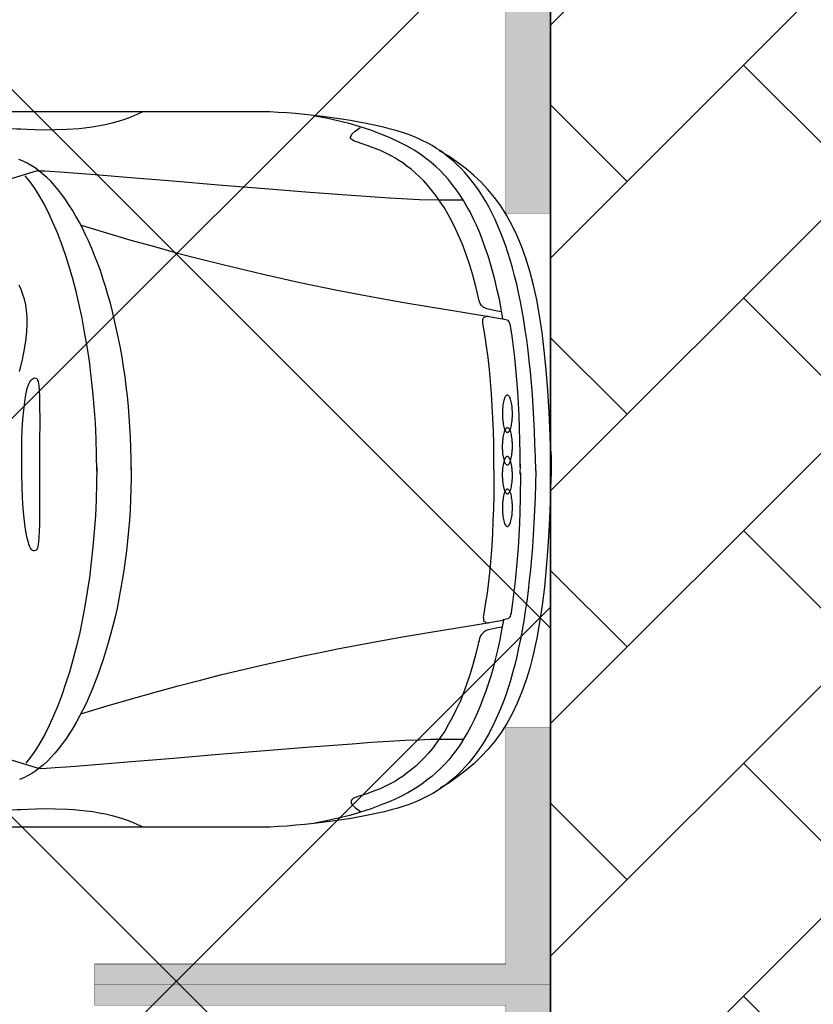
# Model space of a CAD drawing. Header units: millimetres. Extents: x 747415 to 1601423, y -236173 to 551995.
# Tile 437 of 549: x 1146017 to 1147946, y 205890 to 208283. Entities that reach past the tile are written whole.
import ezdxf

# ---------------------------------------------------------------- set-up
doc = ezdxf.new("R2010")
doc.units = ezdxf.units.MM
doc.header["$LTSCALE"] = 100
doc.header["$MEASUREMENT"] = 0
doc.linetypes.add('DASHED2', pattern=[9.525, 6.35, -3.175])
doc.layers.get('0').update_dxf_attribs({"linetype": 'CONTINUOUS', "lineweight": 0})
for name, color, linetype in [('T--A9041_VERHARDING_Parkeren', 9, 'CONTINUOUS'), ('T--L9041_VERHARDING_Wegen', 7, 'CONTINUOUS'), ('T--L9082_INRICHTING_SPECIFIEK_Auto', 8, 'CONTINUOUS')]:
    doc.layers.add(name, color=color, linetype=linetype)
for name, color, linetype, lineweight in [('T--A9041_VERHARDING_Wegen', 21, 'CONTINUOUS', 0), ('T--A9042_BEPLANTING', 90, 'CONTINUOUS', 0), ('T--L9067_BEHEERVOORZIENING_Belijning', 7, 'DASHED2', 0)]:
    doc.layers.add(name, color=color, linetype=linetype, lineweight=lineweight)
doc.layers.add('T--A9072_BELIJNING', color=7, linetype='CONTINUOUS', lineweight=0, true_color=0xffffff)

# ---------------------------------------------------------------- blocks, each defined once
blk = doc.blocks.new('auto17')
for p, q in [((703.6, 867.6), (1533.8, 867.6)), ((115.7, 361.8), (115.3, 362.7)), ((75.7, 9.3), (75.7, -1.4)), ((75.7, -15.2), (75.7, -2.9)), ((705, -871.5), (1505.7, -871))]:
    blk.add_line(p, q)
for points in [[(576.9, 858.3), (598.7, 860.7), (620.2, 862.7), (641.6, 864.7), (662.6, 866.1), (683, 867.1), (703.1, 867.6)], [(991.7, 867.6), (1006, 860.7), (1020.8, 854.4), (1036, 849), (1051.3, 844.1), (1067, 839.6), (1082.7, 836.2), (1098.4, 833.3), (1114.1, 830.3), (1129.9, 828.4), (1145.6, 826.9), (1160.8, 825.4), (1175.6, 824.5), (1204.2, 823.5), (1230.4, 823), (1253.2, 823.5), (1272.8, 824.5), (1288, 824.9), (1297.5, 825.4), (1364.2, 825.9), (1429.9, 826.4), (1494.7, 826.4)], [(37.6, 1), (38.1, 33.9), (39, 66.2), (40.5, 97.1), (41.9, 127.5), (43.8, 156.8), (45.7, 185.8), (48.1, 213.7), (50.5, 241.2), (53.3, 267.1), (56.2, 293.1), (59.5, 318.1), (62.9, 342.1), (66.7, 365.7), (70.5, 388.7), (74.8, 410.8), (79.1, 431.8), (83.8, 452.9), (88.6, 472.5), (93.8, 492.1), (99.1, 510.7), (104.8, 528.9), (110.5, 546.5), (116.7, 563.2), (123.3, 579.4), (136.7, 610.3), (151, 638.7), (166.2, 664.7), (182.4, 688.7), (199.6, 710.3), (217.7, 730.4), (226.7, 739.2), (236.7, 748), (246.2, 756.3), (256.3, 764.2), (266.7, 771.5), (277.2, 778.9), (287.7, 785.2), (298.6, 791.6), (310.1, 797), (321.5, 802.4), (333, 807.8), (344.9, 812.2), (357.7, 816.6), (372.5, 821), (388.7, 825.4), (405.8, 829.8), (424.9, 834.2), (444.4, 838.2), (486.3, 846), (531.1, 852.9), (576.9, 858.3)], [(116.2, 364.2), (120.5, 388.2), (124.8, 411.7), (130, 434.3), (135.2, 456.3), (140.5, 477.4), (146.2, 498), (152.4, 517.6), (158.6, 536.7), (165.7, 555.3), (172.4, 573), (179.6, 590.2), (187.2, 606.8), (195.3, 622.5), (203.4, 637.7), (211.9, 651.9), (220.5, 665.6), (229.6, 678.9), (239.1, 691.1), (248.6, 703.4), (258.6, 714.2), (268.6, 725), (279.1, 734.8), (290.1, 744.1), (301, 752.4), (314.4, 763.2), (330.1, 773.5), (348.2, 783.8), (368.2, 794.1), (389.6, 803.9), (413, 813.2), (437.3, 822.5), (463, 830.8), (489.6, 838.7), (517.3, 845.5), (545.9, 851.9), (574.4, 857.3)], [(121, 381.3), (133.4, 383.8), (145.3, 385.8), (155.7, 388.7), (160, 391.2), (164.3, 394.1), (168.1, 398), (171.5, 402.4), (173.8, 408.8), (175.8, 416.6), (175.8, 415.2), (182.4, 443.1), (189.6, 469.6), (196.7, 494.6), (204.8, 518.6), (212.9, 540.6), (221.5, 561.7), (230.5, 581.3), (239.6, 600), (249.1, 617.1), (258.6, 633.8), (268.6, 649), (278.6, 662.7), (288.6, 675.9), (298.6, 688.2), (308.7, 699), (319.1, 709.8), (329.1, 719.1), (339.6, 727.4), (349.6, 735.7), (359.6, 743.1), (369.2, 749.5), (378.7, 755.3), (388.2, 760.7), (397.7, 765.6), (415.4, 774), (431.5, 780.3), (445.9, 785.2), (458.7, 789.6), (469.7, 793.1), (477.8, 796.5), (481.1, 798), (483.5, 799.9), (484.9, 801.9), (486.3, 803.9), (486.3, 805.8), (485.8, 808.3), (482.5, 813.7), (475.4, 820.5), (463.5, 829.3)], [(1246.1, 725), (1855.8, 536.7), (1867.7, 533.8), (1881, 530.8), (1896.3, 528.4), (1912.5, 525.9), (1930.1, 523.5), (1949.2, 521.5), (1990.1, 517.6), (2035.4, 514.2), (2085.4, 511.2), (2137.3, 508.8), (2192.6, 506.8), (2250.2, 505.4), (2309.3, 503.9), (2369.3, 503.4), (2430.3, 502.4), (2552.7, 501.9), (2671.3, 501.9), (2781.8, 502.9)], [(1.9, -49.5), (0.9, -44.6), (0, -32.3), (0, -16.2), (0, 0), (0, 12.2), (0.4, 17.7), (2.4, 77.9), (4.7, 134.3), (8.1, 187.2), (11.9, 237.2), (16.2, 284.3), (21.9, 327.9), (28.1, 369.6), (35.2, 408.3), (42.8, 444.1), (47.1, 461.3), (51.4, 477.9), (56.2, 493.6), (61, 509.3), (66.2, 524.5), (71.4, 538.7), (82.9, 566.1), (94.8, 591.6), (108.1, 615.6), (121.9, 637.7), (136.7, 658.3), (152.9, 677.9), (170, 696), (187.7, 713.2), (206.7, 728.9), (226.7, 744.6), (247.7, 759.3), (270.1, 773)], [(1020.3, -6.4), (1020.3, 19.6), (1021.2, 45.6), (1022.2, 71.1), (1023.2, 96.6), (1025.1, 121.6), (1027, 146.6), (1029.3, 171.5), (1032.2, 195.6), (1035.1, 219.6), (1038.4, 243.6), (1042.2, 266.7), (1046.5, 289.7), (1050.3, 312.2), (1055.1, 334.8), (1059.8, 356.4), (1065.1, 377.9), (1070.8, 399), (1076.5, 419.6), (1088.4, 459.8), (1101.3, 497.5), (1115.6, 532.8), (1122.7, 549.9), (1130.3, 566.6), (1138, 582.3), (1146.1, 598), (1154.2, 612.7), (1162.3, 626.9), (1170.8, 640.1), (1179.4, 653.4), (1188, 665.2), (1197, 676.9), (1206.1, 687.7), (1215.1, 697.5), (1224.2, 707.3), (1233.7, 715.7), (1243.2, 723.5), (1252.7, 730.8), (1262.3, 737.2), (1272.3, 742.6), (1281.8, 747.5), (1291.8, 751.4)], [(1246.1, 724), (1240.8, 724.5), (1227, 724), (1205.1, 722.5), (1178.9, 720.5), (1146.1, 718.1), (1107, 715.2), (1019.8, 707.8), (917.9, 699.5), (807.4, 690.1), (695, 680.8), (584.9, 672), (483.5, 664.7), (436.3, 661.2), (393.4, 658.3), (355.3, 656.3), (321, 654.8), (293.4, 653.9), (272.5, 653.9), (213.9, 653.9)], [(1104.2, -7.8), (1104.6, 31.9), (1105.6, 71.1), (1107.5, 110.3), (1110.3, 148.5), (1113.7, 186.3), (1117.5, 223.5), (1122.2, 260.3), (1127.5, 295.6), (1133.2, 330.4), (1139.9, 364.7), (1146.5, 398), (1154.2, 429.9), (1162.3, 460.8), (1170.8, 490.7), (1179.9, 519.1), (1189.4, 546.5), (1198.9, 572.5), (1209.4, 597), (1219.9, 620.5), (1230.8, 642.1), (1241.8, 661.7), (1253.2, 680.3), (1265.1, 697), (1277, 711.7)], [(1140.8, 591.1), (1079.4, 572.5), (1019.8, 555.3), (962.7, 539.2), (906.4, 524), (852.1, 509.8), (800.2, 496.6), (748.8, 484.3), (699.7, 472.5), (652.1, 462.2), (605.9, 451.9), (561.6, 442.6), (519.2, 434.3), (436.8, 418.6), (361.5, 404.9), (292.9, 393.6), (228.1, 382.8), (169.5, 373), (117.2, 364.2)], [(74.8, 5.9), (75.3, 69.6), (77.1, 130.4), (80.5, 187.8), (82.9, 215.7), (84.8, 243.1), (87.6, 269.6), (90.5, 295.6), (93.8, 321.1), (97.6, 345.6), (97.6, 345.6), (97.6, 346.6), (97.6, 347), (98.6, 351.4), (100, 354.4), (101, 356.8), (102.4, 358.8), (103.8, 360.3), (105.7, 361.3), (109.1, 362.2), (112.9, 362.7), (117.2, 363.7)], [(139.1, -1.4), (139.1, 30.4), (139.6, 61.8), (140.5, 92.6), (141.5, 123), (142.4, 153.4), (144.3, 183.3), (146.7, 212.7), (149.1, 241.7), (152.4, 270.1), (155.7, 298.5), (160, 326), (164.8, 353.4), (165.3, 356.8), (164.8, 359.8), (164.8, 362.7), (164.3, 365.2), (163.4, 366.7), (162.4, 367.6), (160.5, 368.6), (158.6, 369.6), (155.3, 370.6), (151.5, 371.1)], [(1243.7, -13.2), (1243.7, 42.7), (1243.2, 91.2), (1243.7, 130.9), (1244.2, 148.5), (1245.1, 163.2), (1246.1, 175), (1247.5, 184.8), (1249.4, 191.7), (1252.3, 194.6), (1255.2, 196.1), (1258, 196.1), (1260.4, 195.1), (1262.8, 192.6), (1265.1, 189.2), (1267.5, 184.8), (1269.4, 179.4), (1271.3, 172.5), (1273.2, 165.2), (1275.1, 156.8), (1276.6, 148), (1278, 138.2), (1280.9, 116.7), (1282.8, 93.1), (1284.7, 67.2), (1285.6, 39.7), (1286.6, 11.8), (1286.6, -17.1), (1286.6, -45.6), (1286.1, -73), (1285.2, -99), (1283.7, -123.5), (1281.8, -146), (1279.4, -166.1), (1276.6, -183.8), (1273.2, -199), (1269, -210.3), (1266.6, -215.2), (1264.2, -218.6), (1261.3, -221.6), (1258.5, -223.5), (1255.6, -224.5), (1252.3, -224), (1250.9, -223.5), (1249.4, -221.6), (1248, -218.6), (1247, -215.7), (1246.1, -211.2), (1245.1, -205.8), (1244.2, -194.1), (1243.2, -178.9), (1243.2, -160.7), (1242.8, -119.6), (1243.2, -69.6), (1243.7, -13.2), (1243.7, -13.2)], [(1291.8, -240.2), (1285.6, -265.2), (1280.4, -290.1), (1276.6, -313.7), (1274.2, -336.2), (1273.2, -355.3), (1273.7, -372.5), (1274.7, -388.2), (1277, -402.4), (1279.9, -415.6), (1283.7, -427.4), (1288, -439.2), (1292.8, -450.4)], [(1.4, 44.6), (0, 27), (0, -6.8), (0.4, -25), (2.4, -85.3), (4.7, -141.6), (8.1, -194.1), (11.9, -244.6), (16.6, -291.1), (21.9, -334.8), (28.1, -376.4), (35.2, -414.7), (43.3, -450.4), (51.9, -484.3), (61.4, -515.6), (71.9, -544.5), (83.3, -571.5), (95.3, -597), (108.6, -620.5), (122.4, -642.6), (137.7, -663.1), (153.8, -682.3), (170.5, -700.4), (188.6, -717.1), (207.7, -733.3), (227.7, -748.4), (248.6, -763.2), (271, -776.9)], [(37.6, 1), (38.1, -31.8), (39.5, -64.2), (40.5, -95.1), (41.9, -125.4), (43.8, -155.4), (45.7, -183.8), (48.1, -212.2), (50.5, -239.7), (53.3, -266.1), (56.2, -291.6), (59.5, -317.1), (62.9, -341.1), (66.7, -364.7), (70.5, -387.7), (74.8, -409.7), (79.1, -431.8), (83.8, -452.4), (89.1, -472.5), (94.3, -492.1), (99.5, -511.2), (105.2, -529.3), (111, -547), (117.2, -564.2), (123.8, -580.3), (130.5, -596), (137.2, -611.2), (144.3, -625.9), (151.5, -640.1), (159.1, -653.4), (167.2, -666.6), (174.8, -678.9), (183.4, -690.6), (192, -701.9), (200.5, -713.2), (209.6, -723.5), (218.6, -733.3), (228.1, -742.6), (237.7, -751.4), (247.7, -759.7), (257.7, -767.6), (267.7, -775.4), (278.6, -782.3), (289.1, -789.1), (300.1, -795), (311.5, -800.9), (322.9, -806.3), (334.4, -811.7), (346.3, -816.1), (359.1, -820.5), (373.9, -824.9), (390.1, -829.3), (407.3, -833.7), (426.3, -838.2), (445.9, -842.1), (466.3, -846), (487.8, -849.9), (509.7, -853.3), (532, -856.8), (554.9, -859.7), (577.8, -862.7)], [(1104.2, 2.5), (1104.6, -37.2), (1105.6, -76.5), (1107.5, -115.7), (1110.3, -153.9), (1113.7, -191.6), (1117.5, -228.4), (1122.2, -265.2), (1127.5, -300.9), (1133.7, -335.8), (1139.9, -369.6), (1147, -402.4), (1154.7, -434.3), (1162.7, -465.2), (1171.3, -495.1), (1180.3, -523.5), (1189.9, -550.9), (1199.9, -576.9), (1209.9, -600.9), (1220.4, -624.5), (1231.3, -646), (1242.8, -665.6), (1254.2, -684.3), (1266.1, -700.9), (1278, -715.6)], [(75.7, -8.8), (75.7, -41.2), (76.2, -72.5), (77.1, -102.9), (78.1, -133.3), (79.5, -162.7), (81.4, -191.6), (83.3, -219.6), (85.7, -247.5), (88.6, -274), (91.4, -300.5), (94.8, -325.9), (98.6, -351), (99.5, -355.3), (101, -358.8), (101.9, -361.2), (103.4, -363.2), (104.8, -364.2), (106.7, -365.1), (110, -366.1), (113.8, -366.6), (118.1, -367.6)], [(139.1, -1.4), (139.1, -33.3), (139.6, -64.7), (140.5, -95.6), (141.5, -126.5), (143.4, -156.8), (145.3, -186.7), (147.6, -216.2), (150, -245.1), (153.4, -274), (157.2, -301.9), (161.5, -329.9), (166.2, -357.3), (166.2, -360.7), (165.7, -363.7), (165.7, -366.6), (165.3, -369.1), (164.3, -370.5), (163.4, -371.5), (161.5, -372.5), (159.6, -373.5), (156.2, -374.5), (152.4, -375)], [(1020.8, -2.9), (1020.8, -28.9), (1021.7, -54.9), (1022.7, -80.4), (1023.7, -105.9), (1025.5, -130.8), (1027.5, -155.4), (1029.8, -180.4), (1032.7, -204.4), (1035.6, -228.4), (1039.4, -251.9), (1042.7, -275), (1047, -298), (1051.3, -320.6), (1056, -342.6), (1060.8, -364.2), (1066.1, -385.7), (1071.3, -406.3), (1077, -426.9), (1083.2, -447), (1089.4, -466.6), (1095.6, -485.3), (1102.2, -503.9), (1109.4, -522), (1116.5, -539.2), (1123.7, -556.3), (1131.3, -572.5), (1138.9, -588.2), (1147, -603.9), (1155.1, -618.1), (1163.2, -632.3), (1171.8, -645.5), (1180.3, -658.3), (1189.4, -670.5), (1198, -681.8), (1207, -692.6), (1216.1, -702.4), (1225.6, -711.7), (1235.1, -720), (1244.7, -727.9), (1254.2, -735.2), (1263.7, -741.1), (1273.2, -746.5), (1283.2, -751.4), (1293.3, -755.3)], [(117.2, -368.1), (121.5, -392.1), (125.8, -415.6), (131, -438.2), (136.2, -460.2), (141.5, -481.3), (147.2, -501.9), (153.4, -521.5), (160, -540.6), (166.7, -559.3), (173.4, -576.9), (181, -594.1), (188.6, -610.7), (196.2, -626.4), (204.8, -641.6), (212.9, -655.8), (222, -669.5), (231, -682.8), (240.5, -695), (250.1, -707.3), (260.1, -718.1), (270.1, -728.9), (280.6, -738.7), (291.5, -748), (302.5, -756.3), (315.8, -767.1), (331.5, -777.4), (349.6, -787.7), (369.2, -798), (391.1, -807.8), (413.9, -817.1), (438.2, -826.4), (464, -834.7), (491.1, -842.6), (518.2, -849.4), (546.8, -855.8), (575.4, -861.2)], [(1142.3, -595.5), (1080.8, -576.9), (1021.2, -559.7), (964.1, -543.6), (907.9, -527.9), (853.6, -513.7), (801.2, -500.9), (700.2, -476.4), (606.8, -455.8), (520.1, -438.2), (438.2, -422.5), (362.9, -408.8), (293.9, -397.5), (229.1, -386.7), (171, -376.9), (118.1, -368.1)], [(121.9, -385.2), (134.8, -387.7), (146.2, -389.7), (156.7, -392.6), (161.5, -394.6), (165.7, -397.5), (169.5, -400.9), (172.4, -405.8), (174.8, -411.7), (176.7, -419.1), (183.4, -447), (190.5, -474), (197.7, -498.5), (205.8, -522.5), (213.9, -545), (222.4, -565.6), (231.5, -585.7), (240.5, -604.3), (250.1, -621.5), (259.6, -637.7), (269.6, -652.9), (279.6, -667.1), (289.6, -679.8), (299.6, -692.1), (309.6, -703.4), (320.1, -713.7), (330.1, -723), (340.6, -731.8), (350.6, -739.6), (360.6, -747), (370.1, -753.4), (379.6, -759.3), (389.1, -764.6), (398.7, -769.5), (416.3, -777.9), (432.5, -784.2), (446.8, -789.6), (459.7, -793.5), (470.6, -797.5), (478.7, -800.4), (482, -802.4), (484.4, -803.8), (485.8, -805.8), (487.3, -807.8), (487.3, -809.7), (486.8, -812.2), (483.5, -817.6), (476.3, -824.4), (464.4, -833.2)], [(1247, -728.9), (1857.2, -540.6), (1882, -534.8), (1913.4, -529.8), (1950.6, -525.4), (1991.6, -521.5), (2036.8, -518.1), (2086.4, -515.6), (2138.7, -513.2), (2194, -511.2), (2251.6, -509.2), (2310.2, -508.3), (2370.7, -507.3), (2431.7, -506.8), (2554.1, -505.8), (2672.8, -505.8), (2783.2, -506.8)], [(1247.5, -727.9), (1230.8, -727.9), (1182.7, -724.9), (1108.4, -719.1), (1021.2, -711.7), (919.3, -703.4), (808.8, -694), (695.9, -684.7), (586.3, -675.9), (484.9, -668.5), (392.5, -662.2), (320.1, -658.3), (273.4, -657.8), (214.8, -657.8)], [(992.7, -871.5), (1007, -864.6), (1021.7, -858.3), (1037, -852.9), (1052.2, -847.9), (1067.9, -843.6), (1083.6, -840.1), (1115.6, -834.2), (1147, -830.3), (1177, -828.3), (1205.6, -827.4), (1231.8, -826.9), (1254.2, -827.4), (1274.2, -828.3), (1289, -828.8), (1298.5, -829.3), (1361.4, -829.8), (1418.5, -829.8), (1479, -829.8)], [(577.8, -862.7), (599.7, -865.1), (621.1, -867.1), (642.6, -868.5), (663.5, -870), (684, -871), (704, -871.5)]]:
    blk.add_lwpolyline(points)
for points in [[(106.2, 45.7, 0.160669), (108.6, 46.6, 0.089762), (110.9, 49.1, 0.048317), (113, 53.3, 0.029972), (114.8, 59, 0.021217), (116.4, 65.8, 0.016703), (117.5, 73.7, 0.014363), (118.3, 82.2, 0.013351), (118.5, 91, 0.013351), (118.3, 99.9, 0.014363), (117.6, 108.4, 0.016703), (116.5, 116.3, 0.021217), (115, 123.1, 0.029972), (113.2, 128.8, 0.048317), (111.1, 133, 0.089762), (108.8, 135.6, 0.160669), (106.5, 136.5, 0.160669), (104.1, 135.6, 0.089762), (101.8, 133, 0.048317), (99.7, 128.8, 0.029972), (97.8, 123.2, 0.021217), (96.3, 116.3, 0.016703), (95.1, 108.5, 0.014363), (94.4, 100, 0.013351), (94.1, 91.1, 0.013351), (94.3, 82.3, 0.014363), (95, 73.8, 0.016703), (96.1, 65.9, 0.021217), (97.6, 59, 0.029972), (99.4, 53.4, 0.048317), (101.5, 49.2, 0.089762), (103.8, 46.6, 0.160669)], [(106.7, -33.6, 0.159094), (109.2, -32.7, 0.089825), (111.5, -30.1, 0.048671), (113.6, -25.9, 0.03028), (115.4, -20.3, 0.021465), (116.9, -13.4, 0.01691), (118, -5.5, 0.014547), (118.6, 3, 0.013523), (118.8, 11.8, 0.013523), (118.5, 20.7, 0.014547), (117.8, 29.2, 0.01691), (116.6, 37, 0.021465), (115, 43.9, 0.03028), (113.1, 49.5, 0.048671), (110.9, 53.7, 0.089825), (108.6, 56.3, 0.159094), (106.2, 57.1, 0.159094), (103.8, 56.3, 0.089825), (101.5, 53.7, 0.048671), (99.4, 49.5, 0.03028), (97.5, 43.8, 0.021465), (96, 36.9, 0.01691), (94.9, 29.1, 0.014547), (94.3, 20.5, 0.013523), (94.1, 11.7, 0.013523), (94.4, 2.8, 0.014547), (95.2, -5.7, 0.01691), (96.4, -13.5, 0.021465), (97.9, -20.4, 0.03028), (99.8, -26, 0.048671), (102, -30.2, 0.089825), (104.3, -32.7, 0.159094)], [(106.2, -103.6, 0.159111), (108.6, -102.8, 0.089825), (110.9, -100.2, 0.048668), (113.1, -96, 0.030277), (115, -90.4, 0.021462), (116.6, -83.5, 0.016908), (117.8, -75.7, 0.014545), (118.5, -67.2, 0.013521), (118.8, -58.3, 0.013521), (118.6, -49.5, 0.014545), (118, -41, 0.016908), (116.9, -33.1, 0.021462), (115.4, -26.2, 0.030277), (113.6, -20.6, 0.048668), (111.5, -16.4, 0.089825), (109.2, -13.8, 0.159111), (106.7, -12.9, 0.159111), (104.3, -13.7, 0.089825), (102, -16.3, 0.048668), (99.8, -20.5, 0.030277), (97.9, -26.1, 0.021462), (96.4, -33, 0.016908), (95.2, -40.8, 0.014545), (94.4, -49.3, 0.013521), (94.1, -58.2, 0.013521), (94.3, -67, 0.014545), (94.9, -75.5, 0.016908), (96, -83.4, 0.021462), (97.5, -90.3, 0.030277), (99.4, -95.9, 0.048668), (101.5, -100.1, 0.089825), (103.8, -102.7, 0.159111)], [(106.5, -182.9, 0.160669), (108.8, -182.1, 0.089762), (111.1, -179.5, 0.048317), (113.2, -175.3, 0.029972), (115, -169.6, 0.021217), (116.5, -162.7, 0.016703), (117.6, -154.9, 0.014363), (118.3, -146.4, 0.013351), (118.5, -137.5, 0.013351), (118.3, -128.7, 0.014363), (117.5, -120.2, 0.016703), (116.4, -112.3, 0.021217), (114.8, -105.5, 0.029972), (113, -99.8, 0.048317), (110.9, -95.6, 0.089762), (108.6, -93.1, 0.160669), (106.2, -92.2, 0.160669), (103.8, -93.1, 0.089762), (101.5, -95.7, 0.048317), (99.4, -99.9, 0.029972), (97.6, -105.5, 0.021217), (96.1, -112.4, 0.016703), (95, -120.2, 0.014363), (94.3, -128.8, 0.013351), (94.1, -137.6, 0.013351), (94.4, -146.5, 0.014363), (95.1, -155, 0.016703), (96.3, -162.8, 0.021217), (97.8, -169.7, 0.029972), (99.7, -175.3, 0.048317), (101.8, -179.5, 0.089762), (104.1, -182.1, 0.160669)]]:
    blk.add_lwpolyline(points, format="xyb", close=True)
blk = doc.blocks.new('9041_parkeerplaats_2500x5000_hoeklijn')
at = {"layer": 'T--A9072_BELIJNING', "linetype": 'Continuous'}
h = blk.add_hatch(color=256, dxfattribs=at)
h.paths.add_polyline_path([(-1200, -1390), (-1250, -1390), (-1250, -2500), (-625, -2500), (-625, -2390), (-1200, -2390)])
h.paths.add_polyline_path([(1250, -1390), (1200, -1390), (1200, -2390), (625, -2390), (625, -2500), (1250, -2500)])
at = {"layer": 'T--L9067_BEHEERVOORZIENING_Belijning', "const_width": 1}
for points in [[(-1200, -1390), (-1250, -1390), (-1250, -2500), (-625, -2500), (-625, -2390), (-1200, -2390)], [(1250, -1390), (1200, -1390), (1200, -2390), (625, -2390), (625, -2500), (1250, -2500)]]:
    blk.add_lwpolyline(points, close=True, dxfattribs=at)
blk = doc.blocks.new('*U291')
at = {"layer": 'T--L9067_BEHEERVOORZIENING_Belijning'}
blk.add_blockref('9041_parkeerplaats_2500x5000_hoeklijn', (0, 1945, -0.5), dxfattribs=at)
blk = doc.blocks.new('*U292')
at = {"layer": 'T--L9067_BEHEERVOORZIENING_Belijning', "color": 0, "linetype": 'ByBlock', "lineweight": -2, "transparency": 16777216}
for p in [(5000, 0), (7500, 0)]:
    blk.add_blockref('*U291', p, dxfattribs=at)

msp = doc.modelspace()

# ---------------------------------------------------------------- hatches: boundary and pattern name
at = {"layer": 'T--A9041_VERHARDING_Parkeren', "linetype": 'Continuous'}
h = msp.add_hatch(dxfattribs=at)
h.set_pattern_fill('ANSI37', color=256, scale=10000, style=0)
h.paths.add_polyline_path([(1147304.014, 239835.043), (1142202.696, 239249.952), (1141011.971, 239176.097), (1138091.372, 238965.456), (1137308.673, 238915.304), (1137308.673, 193325.106), (1147308.673, 193325.106)])
at = {"layer": 'T--A9041_VERHARDING_Wegen', "linetype": 'Continuous'}
h = msp.add_hatch(dxfattribs=at)
h.set_pattern_fill('AR-HBONE', color=256, scale=100, style=0)
h.paths.add_polyline_path([(1147308.673, 193125.106), (1152508.673, 193125.106), (1152508.673, 240937.759), (1147304.014, 239835.043)])
at = {"layer": 'T--A9042_BEPLANTING'}
h = msp.add_hatch(dxfattribs=at)
h.set_pattern_fill('GRASS', color=256, scale=1500, style=0)
edge = h.paths.add_edge_path()
edge.add_line((1194589.183, 247525.193), (1194593.64, 247264.881))
edge.add_line((1194593.64, 247264.881), (1189597.042, 247120.843))
edge.add_line((1189597.042, 247120.843), (1179615.176, 246734.424))
edge.add_line((1179615.176, 246734.424), (1169673.169, 246260.926))
edge.add_line((1169673.169, 246260.926), (1159743.156, 245284.429))
edge.add_line((1159743.156, 245284.429), (1149794.302, 244232.037))
edge.add_line((1149794.302, 244232.037), (1139904.319, 243419.621))
edge.add_line((1139904.319, 243419.621), (1138613.747, 243325.021))
edge.add_line((1138613.747, 243325.021), (1135690.007, 243117.197))
edge.add_line((1135690.007, 243117.197), (1132771.926, 242932.503))
edge.add_line((1132771.926, 242932.503), (1129859.398, 242758.599))
edge.add_line((1129859.398, 242758.599), (1126616.556, 242566.575))
edge.add_line((1126616.556, 242566.575), (1123385.964, 242364.695))
edge.add_line((1123385.964, 242364.695), (1120184.728, 242139.833))
edge.add_line((1120184.728, 242139.833), (1117014.113, 241880.011))
edge.add_line((1117014.113, 241880.011), (1113876.289, 241570.228))
edge.add_line((1113876.289, 241570.228), (1110773.76, 241198.319))
edge.add_line((1110773.76, 241198.319), (1107692.214, 240764.72))
edge.add_line((1107692.214, 240764.72), (1104624.361, 240306.925))
edge.add_line((1104624.361, 240306.925), (1101572.465, 239835.828))
edge.add_line((1101572.465, 239835.828), (1100403.086, 239650.924))
edge.add_line((1100403.086, 239650.924), (1097780.987, 239217.99))
edge.add_line((1097780.987, 239217.99), (1095157.329, 238732.83))
edge.add_line((1095157.329, 238732.83), (1092526.922, 238274.052))
edge.add_line((1092526.922, 238274.052), (1089457.602, 237766.051))
edge.add_line((1089457.602, 237766.051), (1086388.73, 237224.846))
edge.add_line((1086388.73, 237224.846), (1083401.545, 236651.668))
edge.add_line((1083401.545, 236651.668), (1080469.385, 236024.459))
edge.add_line((1080469.385, 236024.459), (1077519.444, 235269.823))
edge.add_line((1077519.444, 235269.823), (1074567.867, 234454.498))
edge.add_line((1074567.867, 234454.498), (1071611.505, 233602.32))
edge.add_line((1071611.505, 233602.32), (1068661.406, 232725.291))
edge.add_line((1068661.406, 232725.291), (1065719.424, 231822.381))
edge.add_line((1065719.424, 231822.381), (1062684.54, 230856.109))
edge.add_line((1062684.54, 230856.109), (1059866.196, 229920.836))
edge.add_line((1059866.196, 229920.836), (1056845.381, 228880.035))
edge.add_line((1056845.381, 228880.035), (1054034.15, 227860.451))
edge.add_line((1054034.15, 227860.451), (1051908.682, 227043.859))
edge.add_line((1051908.682, 227043.859), (1051192.354, 226766.278))
edge.add_line((1051192.354, 226766.278), (1050671.69, 226564.519))
edge.add_line((1050671.69, 226564.519), (1049927.631, 226262.62))
edge.add_line((1049927.631, 226262.62), (1049070.32, 225903.54))
edge.add_line((1049070.32, 225903.54), (1048360.834, 225606.376))
edge.add_line((1048360.834, 225606.376), (1045574.185, 224396.868))
edge.add_line((1045574.185, 224396.868), (1042746.023, 223102.062))
edge.add_line((1042746.023, 223102.062), (1039916.204, 221736.561))
edge.add_line((1039916.204, 221736.561), (1037264.038, 220364.549))
edge.add_line((1037264.038, 220364.549), (1036639.036, 220037.907))
edge.add_line((1036639.036, 220037.907), (1035761.731, 219567.084))
edge.add_line((1035761.731, 219567.084), (1034455.173, 218860.02))
edge.add_line((1034455.173, 218860.02), (1031834.519, 217415.207))
edge.add_line((1031834.519, 217415.207), (1029063.532, 215837.52))
edge.add_line((1029063.532, 215837.52), (1026493.513, 214322.916))
edge.add_line((1026493.513, 214322.916), (1023661.374, 212596.81))
edge.add_line((1023661.374, 212596.81), (1021148.701, 211011.913))
edge.add_line((1021148.701, 211011.913), (1018664.489, 209394.723))
edge.add_line((1018664.489, 209394.723), (1016111.63, 207674.051))
edge.add_line((1016111.63, 207674.051), (1013541.964, 205866.676))
edge.add_line((1013541.964, 205866.676), (1011054.819, 204060.939))
edge.add_line((1011054.819, 204060.939), (1008551.61, 202180.933))
edge.add_line((1008551.61, 202180.933), (1006071.977, 200261.271))
edge.add_line((1006071.977, 200261.271), (1003623.026, 198305.877))
edge.add_line((1003623.026, 198305.877), (1001255.469, 196356.541))
edge.add_line((1001255.469, 196356.541), (998895.97, 194358.237))
edge.add_line((998895.97, 194358.237), (996592.894, 192340.973))
edge.add_line((996592.894, 192340.973), (994271.188, 190253.094))
edge.add_line((994271.188, 190253.094), (992089.799, 188232.713))
edge.add_line((992089.799, 188232.713), (989855.126, 186096.735))
edge.add_line((989855.126, 186096.735), (987565.682, 183840.779))
edge.add_line((987565.682, 183840.779), (985556.73, 181812.43))
edge.add_line((985556.73, 181812.43), (983340.235, 179499.914))
edge.add_line((983340.235, 179499.914), (981234.422, 177237.565))
edge.add_line((981234.422, 177237.565), (979162.94, 174943.215))
edge.add_line((979162.94, 174943.215), (977214.691, 172724.59))
edge.add_line((977214.691, 172724.59), (975036.892, 170165.071))
edge.add_line((975036.892, 170165.071), (973160.412, 167901.106))
edge.add_line((973160.412, 167901.106), (971300.145, 165540.186))
edge.add_line((971300.145, 165540.186), (970653.489, 164750.347))
edge.add_line((970653.489, 164750.347), (969323.906, 163031.694))
edge.add_line((969323.906, 163031.694), (967532.389, 160664.585))
edge.add_line((967532.389, 160664.585), (965620.33, 158124.446))
edge.add_line((965620.33, 158124.446), (963729.485, 155559.861))
edge.add_line((963729.485, 155559.861), (962160.024, 153368.205))
edge.add_line((962160.024, 153368.205), (960583.853, 151476.839))
edge.add_line((960583.853, 151476.839), (957868.106, 147829.141))
edge.add_line((957868.106, 147829.141), (955546.579, 144354.957))
edge.add_line((955546.579, 144354.957), (952781.766, 139999.101))
edge.add_line((952781.766, 139999.101), (950228.309, 135925.671))
edge.add_line((950228.309, 135925.671), (947689.507, 131669.07))
edge.add_line((947689.507, 131669.07), (945836.511, 128467.426))
edge.add_line((945836.511, 128467.426), (939785.242, 117718.876))
edge.add_line((939785.242, 117718.876), (930712.869, 102774.401))
edge.add_line((930712.869, 102774.401), (922173.53, 90199.799))
edge.add_arc((831492.457, 157259.067), 112782.989, 306.60619454, 323.5168236, ccw=False)
edge.add_line((898746.269, 66722.183), (906881.323, 58450.839))
edge.add_arc((1039056.702, -43733.649), 167068.849, 138.06483794, 142.29247104, ccw=False)
edge.add_line((914773.924, 67916.66), (924725.806, 83316.857))
edge.add_line((924725.806, 83316.857), (935036.865, 100427.915))
edge.add_line((935036.865, 100427.915), (938271.243, 105214.41))
edge.add_line((938271.243, 105214.41), (944567.151, 115601.153))
edge.add_line((944567.151, 115601.153), (949536.685, 124088.131))
edge.add_line((949536.685, 124088.131), (954824.472, 132626.587))
edge.add_line((954824.472, 132626.587), (959827.89, 140132.671))
edge.add_line((959827.89, 140132.671), (963059.812, 145135.12))
edge.add_line((963059.812, 145135.12), (965500.197, 148828.356))
edge.add_line((965500.197, 148828.356), (966613.361, 150562.786))
edge.add_line((966613.361, 150562.786), (968025.373, 152669.584))
edge.add_line((968025.373, 152669.584), (969925.147, 155201.552))
edge.add_line((969925.147, 155201.552), (971712.101, 157704.465))
edge.add_line((971712.101, 157704.465), (973307.285, 159791.446))
edge.add_line((973307.285, 159791.446), (974380.773, 161326.936))
edge.add_line((974380.773, 161326.936), (975513.5, 162711.848))
edge.add_line((975513.5, 162711.848), (977022.752, 164676.523))
edge.add_line((977022.752, 164676.523), (979125.989, 167160.936))
edge.add_line((979125.989, 167160.936), (980701.644, 168861.659))
edge.add_line((980701.644, 168861.659), (983077.997, 171627.505))
edge.add_line((983077.997, 171627.505), (985074.319, 173856.029))
edge.add_line((985074.319, 173856.029), (986909.132, 175828.505))
edge.add_line((986909.132, 175828.505), (989063.699, 178159.256))
edge.add_line((989063.699, 178159.256), (991154.428, 180245.145))
edge.add_line((991154.428, 180245.145), (993121.205, 182057.606))
edge.add_line((993121.205, 182057.606), (995324.494, 184142.051))
edge.add_line((995324.494, 184142.051), (997280.219, 186006.612))
edge.add_line((997280.219, 186006.612), (999623.744, 188200.448))
edge.add_line((999623.744, 188200.448), (1002349.065, 190608.065))
edge.add_line((1002349.065, 190608.065), (1004754.956, 192653.066))
edge.add_line((1004754.956, 192653.066), (1007294.928, 194741.918))
edge.add_line((1007294.928, 194741.918), (1008978.786, 196161.928))
edge.add_line((1008978.786, 196161.928), (1011076.047, 197755.95))
edge.add_line((1011076.047, 197755.95), (1013065.241, 199247.814))
edge.add_line((1013065.241, 199247.814), (1015821.037, 201346.882))
edge.add_line((1015821.037, 201346.882), (1017686.716, 202722.52))
edge.add_line((1017686.716, 202722.52), (1020957.031, 204817.97))
edge.add_line((1020957.031, 204817.97), (1023228.197, 206313.401))
edge.add_line((1023228.197, 206313.401), (1026470.58, 208376.744))
edge.add_line((1026470.58, 208376.744), (1028603.548, 209658.432))
edge.add_line((1028603.548, 209658.432), (1030968.801, 211111.637))
edge.add_line((1030968.801, 211111.637), (1032974.557, 212278.47))
edge.add_line((1032974.557, 212278.47), (1034989.373, 213415.47))
edge.add_line((1034989.373, 213415.47), (1036654.679, 214452.728))
edge.add_line((1036654.679, 214452.728), (1038246.03, 215241.653))
edge.add_line((1038246.03, 215241.653), (1039948.347, 216202.761))
edge.add_line((1039948.347, 216202.761), (1041825.775, 217172.039))
edge.add_line((1041825.775, 217172.039), (1043014.131, 217759.859))
edge.add_line((1043014.131, 217759.859), (1045164.207, 218821.145))
edge.add_line((1045164.207, 218821.145), (1047341.541, 219812.404))
edge.add_line((1047341.541, 219812.404), (1050071.07, 221013.985))
edge.add_line((1050071.07, 221013.985), (1051244.22, 221490.97))
edge.add_line((1051244.22, 221490.97), (1052347.556, 221956.97))
edge.add_line((1052347.556, 221956.97), (1053649.506, 222430.47))
edge.add_line((1053649.506, 222430.47), (1054533.126, 222784.97))
edge.add_line((1054533.126, 222784.97), (1056086.056, 223306.47))
edge.add_line((1056086.056, 223306.47), (1057869.317, 223968.97))
edge.add_line((1057869.317, 223968.97), (1060574.556, 224929.97))
edge.add_line((1060574.556, 224929.97), (1063483.693, 225922.97))
edge.add_line((1063483.693, 225922.97), (1065608.903, 226631.593))
edge.add_line((1065608.903, 226631.593), (1069173.064, 227676.47))
edge.add_line((1069173.064, 227676.47), (1072281.977, 228625.637))
edge.add_line((1072281.977, 228625.637), (1075375.394, 229611.47))
edge.add_line((1075375.394, 229611.47), (1077123.927, 230119.62))
edge.add_line((1077123.927, 230119.62), (1080375.394, 230986.97))
edge.add_line((1080375.394, 230986.97), (1082892.594, 231747.063))
edge.add_line((1082892.594, 231747.063), (1087287.423, 232727.295))
edge.add_line((1087287.423, 232727.295), (1089726.851, 233304.236))
edge.add_line((1089726.851, 233304.236), (1092683.446, 233905.227))
edge.add_line((1092683.446, 233905.227), (1095564.394, 234529.046))
edge.add_line((1095564.394, 234529.046), (1098820.303, 235134.124))
edge.add_line((1098820.303, 235134.124), (1101429.17, 235680.801))
edge.add_line((1101429.17, 235680.801), (1102775.394, 235932.97))
edge.add_line((1102775.394, 235932.97), (1105482.445, 236248.973))
edge.add_line((1105482.445, 236248.973), (1107758.807, 236612.397))
edge.add_line((1107758.807, 236612.397), (1110496.735, 236978.709))
edge.add_line((1110496.735, 236978.709), (1115376.091, 237663.748))
edge.add_line((1115376.091, 237663.748), (1120160.891, 238162.648))
edge.add_line((1120160.891, 238162.648), (1122883.614, 238303.454))
edge.add_line((1122883.614, 238303.454), (1125390.669, 238461.915))
edge.add_line((1125390.669, 238461.915), (1128123.405, 238391.97))
edge.add_line((1128123.405, 238391.97), (1132768.171, 238736.47))
edge.add_line((1132768.171, 238736.47), (1135790.587, 239107.966))
edge.add_line((1135790.587, 239107.966), (1138342.94, 239481.456))
edge.add_line((1138342.94, 239481.456), (1142060.43, 239524.47))
edge.add_line((1142060.43, 239524.47), (1147419.918, 239838.053))
edge.add_line((1147419.918, 239838.053), (1152508.673, 240937.759))
edge.add_line((1152508.673, 240937.759), (1161790.445, 241405.25))
edge.add_line((1161790.445, 241405.25), (1166293.104, 242414.317))
edge.add_line((1166293.104, 242414.317), (1170003.913, 243136.47))
edge.add_line((1170003.913, 243136.47), (1182817.631, 243902.97))
edge.add_line((1182817.631, 243902.97), (1191677.387, 244103.47))
edge.add_line((1191677.387, 244103.47), (1200992.076, 244164.47))
edge.add_line((1200992.076, 244164.47), (1212315.556, 244345.47))
edge.add_line((1212315.556, 244345.47), (1212435.36, 247419.97))
edge.add_line((1212435.36, 247419.97), (1205479.36, 247503.517))
edge.add_line((1205479.36, 247503.517), (1202606.248, 247460.622))
edge.add_line((1202606.248, 247460.622), (1194593.64, 247264.881))

# ---------------------------------------------------------------- linework, layer by layer
at = {"layer": 'T--A9041_VERHARDING_Parkeren', "linetype": 'Continuous'}
msp.add_lwpolyline([(1147304.014, 239835.043), (1142202.696, 239249.952), (1141011.971, 239176.097), (1138091.372, 238965.456), (1137308.673, 238915.304), (1137308.673, 193325.106), (1147308.673, 193325.106)], close=True, dxfattribs=at)
at = {"layer": 'T--A9041_VERHARDING_Wegen', "linetype": 'Continuous', "const_width": 1}
msp.add_lwpolyline([(1147308.673, 193125.106), (1152508.673, 193125.106), (1152508.673, 240937.759), (1147304.014, 239835.043)], close=True, dxfattribs=at)
at = {"layer": 'T--L9041_VERHARDING_Wegen', "const_width": 1}
msp.add_lwpolyline([(1147308.673, 193125.106), (1147308.673, 239647.672)], dxfattribs=at)

# ---------------------------------------------------------------- block references
at = {"layer": 'T--L9067_BEHEERVOORZIENING_Belijning', "rotation": 89.99999999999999}
msp.add_blockref('*U292', (1146753.673, 199687.759, 0.5), dxfattribs=at)
at = {"layer": 'T--L9082_INRICHTING_SPECIFIEK_Auto', "rotation": 180}
msp.add_blockref('auto17', (1147308.673, 207187.759), dxfattribs=at)

doc.saveas('drawing.dxf')
